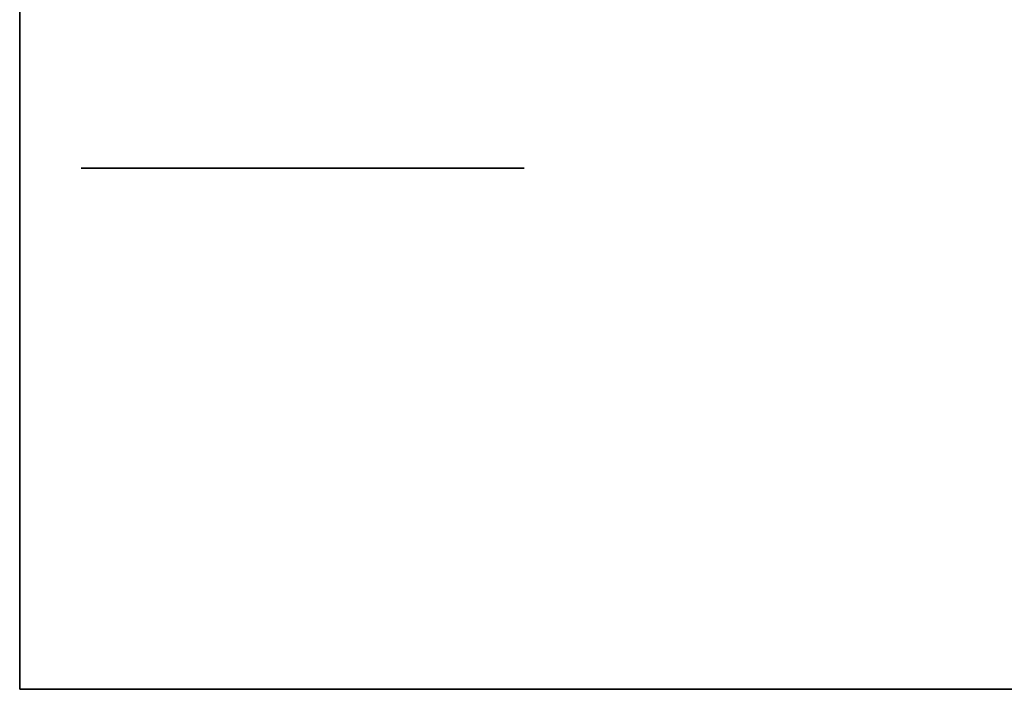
# Model space of a CAD drawing. Extents: x -1299 to -1246.9, y 2743.7 to 2747.9.
# Tile 468 of 656: x -1252.9442 to -1252.8847, y 2744.7824 to 2744.8229. Entities that reach past the tile are written whole.
import ezdxf

# ---------------------------------------------------------------- set-up
doc = ezdxf.new("R2010")
doc.units = 0
doc.header["$LTSCALE"] = 150
doc.header["$MEASUREMENT"] = 0
doc.layers.add('3DFACE_BOLT', color=7, linetype='CONTINUOUS')
doc.layers.add('3DFACE_SHAPE', color=7, linetype='CONTINUOUS')

msp = doc.modelspace()

# ---------------------------------------------------------------- linework, layer by layer
at = {"layer": '3DFACE_BOLT', "color": 1}
for points, invisible_edges in [([(-1252.933806, 2744.813949, 0.126417), (-1252.940494, 2744.813949, 0.138), (-1252.933806, 2744.823949, 0.126417)], 14), ([(-1252.933806, 2744.823949, 0.126417), (-1252.940494, 2744.813949, 0.138), (-1252.940494, 2744.823949, 0.138)], 3), ([(-1252.940494, 2744.813949, 0.138), (-1252.933806, 2744.813949, 0.149583), (-1252.940494, 2744.823949, 0.138)], 14), ([(-1252.940494, 2744.823949, 0.138), (-1252.933806, 2744.813949, 0.149583), (-1252.933806, 2744.823949, 0.149583)], 3), ([(-1252.933806, 2744.813949, 0.056417), (-1252.940494, 2744.813949, 0.068), (-1252.933806, 2744.823949, 0.056417)], 14), ([(-1252.933806, 2744.823949, 0.056417), (-1252.940494, 2744.813949, 0.068), (-1252.940494, 2744.823949, 0.068)], 3), ([(-1252.940494, 2744.813949, 0.068), (-1252.933806, 2744.813949, 0.079583), (-1252.940494, 2744.823949, 0.068)], 14), ([(-1252.940494, 2744.823949, 0.068), (-1252.933806, 2744.813949, 0.079583), (-1252.933806, 2744.823949, 0.079583)], 3), ([(-1252.920431, 2744.813949, 0.126417), (-1252.933806, 2744.813949, 0.126417), (-1252.920431, 2744.823949, 0.126417)], 14), ([(-1252.920431, 2744.823949, 0.126417), (-1252.933806, 2744.813949, 0.126417), (-1252.933806, 2744.823949, 0.126417)], 3), ([(-1252.933806, 2744.813949, 0.149583), (-1252.920431, 2744.813949, 0.149583), (-1252.933806, 2744.823949, 0.149583)], 14), ([(-1252.933806, 2744.823949, 0.149583), (-1252.920431, 2744.813949, 0.149583), (-1252.920431, 2744.823949, 0.149583)], 3), ([(-1252.920431, 2744.813949, 0.056417), (-1252.933806, 2744.813949, 0.056417), (-1252.920431, 2744.823949, 0.056417)], 14), ([(-1252.920431, 2744.823949, 0.056417), (-1252.933806, 2744.813949, 0.056417), (-1252.933806, 2744.823949, 0.056417)], 3), ([(-1252.933806, 2744.813949, 0.079583), (-1252.920431, 2744.813949, 0.079583), (-1252.933806, 2744.823949, 0.079583)], 14), ([(-1252.933806, 2744.823949, 0.079583), (-1252.920431, 2744.813949, 0.079583), (-1252.920431, 2744.823949, 0.079583)], 3), ([(-1252.913744, 2744.813949, 0.138), (-1252.920431, 2744.813949, 0.126417), (-1252.913744, 2744.823949, 0.138)], 14), ([(-1252.913744, 2744.823949, 0.138), (-1252.920431, 2744.813949, 0.126417), (-1252.920431, 2744.823949, 0.126417)], 3), ([(-1252.920431, 2744.813949, 0.149583), (-1252.913744, 2744.813949, 0.138), (-1252.920431, 2744.823949, 0.149583)], 14), ([(-1252.920431, 2744.823949, 0.149583), (-1252.913744, 2744.813949, 0.138), (-1252.913744, 2744.823949, 0.138)], 3), ([(-1252.913744, 2744.813949, 0.068), (-1252.920431, 2744.813949, 0.056417), (-1252.913744, 2744.823949, 0.068)], 14), ([(-1252.913744, 2744.823949, 0.068), (-1252.920431, 2744.813949, 0.056417), (-1252.920431, 2744.823949, 0.056417)], 3), ([(-1252.920431, 2744.813949, 0.079583), (-1252.913744, 2744.813949, 0.068), (-1252.920431, 2744.823949, 0.079583)], 14), ([(-1252.920431, 2744.823949, 0.079583), (-1252.913744, 2744.813949, 0.068), (-1252.913744, 2744.823949, 0.068)], 3), ([(-1252.933806, 2744.813949, 0.149583), (-1252.940494, 2744.813949, 0.138), (-1252.933806, 2744.813949, 0.126417)], 12), ([(-1252.933806, 2744.813949, 0.079583), (-1252.940494, 2744.813949, 0.068), (-1252.933806, 2744.813949, 0.056417)], 12), ([(-1252.920431, 2744.813949, 0.149583), (-1252.933806, 2744.813949, 0.149583), (-1252.920431, 2744.813949, 0.126417)], 14), ([(-1252.920431, 2744.813949, 0.126417), (-1252.933806, 2744.813949, 0.149583), (-1252.933806, 2744.813949, 0.126417)], 3), ([(-1252.920431, 2744.813949, 0.079583), (-1252.933806, 2744.813949, 0.079583), (-1252.920431, 2744.813949, 0.056417)], 14), ([(-1252.920431, 2744.813949, 0.056417), (-1252.933806, 2744.813949, 0.079583), (-1252.933806, 2744.813949, 0.056417)], 3), ([(-1252.913744, 2744.813949, 0.138), (-1252.920431, 2744.813949, 0.149583), (-1252.920431, 2744.813949, 0.126417)], 2), ([(-1252.913744, 2744.813949, 0.068), (-1252.920431, 2744.813949, 0.079583), (-1252.920431, 2744.813949, 0.056417)], 2)]:
    msp.add_3dface(points, dxfattribs=dict(at, invisible_edges=invisible_edges))
at = {"layer": '3DFACE_SHAPE', "color": 13}
for points, invisible_edges in [([(-1249.046219, 2744.884449, 0.206), (-1252.944219, 2744.884449, 0.206), (-1249.046219, 2744.782449, 0.206)], 2), ([(-1252.944219, 2744.884449, 0.206), (-1252.944219, 2744.782449, 0.206), (-1249.046219, 2744.782449, 0.206)], 12), ([(-1249.046219, 2744.782449), (-1252.944219, 2744.782449), (-1249.046219, 2744.884449)], 2), ([(-1252.944219, 2744.782449), (-1252.944219, 2744.884449), (-1249.046219, 2744.884449)], 12), ([(-1252.944219, 2744.884449, 0.206), (-1252.944219, 2744.830349, 0.198), (-1252.944219, 2744.782449, 0.206)], 3), ([(-1252.944219, 2744.782449), (-1252.944219, 2744.836549, 0.008), (-1252.944219, 2744.884449)], 3), ([(-1252.944219, 2744.830349, 0.008), (-1252.944219, 2744.836549, 0.008), (-1252.944219, 2744.782449)], 14), ([(-1249.046219, 2744.782449, 0.198), (-1252.944219, 2744.782449, 0.198), (-1249.046219, 2744.830349, 0.198)], 2), ([(-1252.944219, 2744.782449, 0.198), (-1252.944219, 2744.830349, 0.198), (-1249.046219, 2744.830349, 0.198)], 12), ([(-1249.046219, 2744.830349, 0.008), (-1252.944219, 2744.830349, 0.008), (-1249.046219, 2744.782449, 0.008)], 2), ([(-1252.944219, 2744.830349, 0.008), (-1252.944219, 2744.782449, 0.008), (-1249.046219, 2744.782449, 0.008)], 12), ([(-1252.944219, 2744.830349, 0.198), (-1252.944219, 2744.782449, 0.198), (-1252.944219, 2744.782449, 0.206)], 12), ([(-1252.944219, 2744.782449, 0.008), (-1252.944219, 2744.830349, 0.008), (-1252.944219, 2744.782449)], 2), ([(-1249.046219, 2744.782449, 0.206), (-1252.944219, 2744.782449, 0.206), (-1249.046219, 2744.782449, 0.198)], 2), ([(-1252.944219, 2744.782449, 0.206), (-1252.944219, 2744.782449, 0.198), (-1249.046219, 2744.782449, 0.198)], 12), ([(-1249.046219, 2744.782449, 0.008), (-1252.944219, 2744.782449, 0.008), (-1249.046219, 2744.782449)], 2), ([(-1252.944219, 2744.782449, 0.008), (-1252.944219, 2744.782449), (-1249.046219, 2744.782449)], 12)]:
    msp.add_3dface(points, dxfattribs=dict(at, invisible_edges=invisible_edges))

doc.saveas('drawing.dxf')
